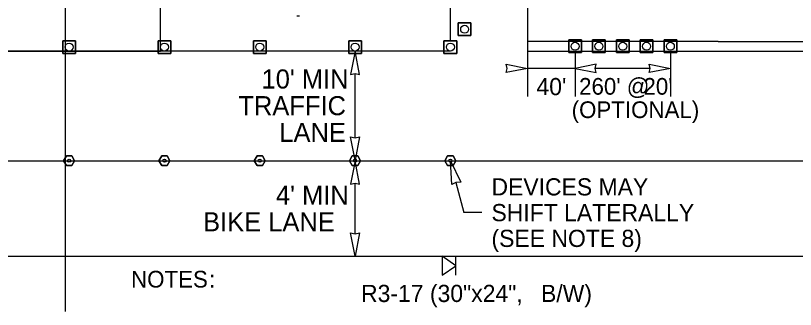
# Model space of a CAD drawing. Extents: x 99999.1 to 100095.7, y 99995 to 100010.7.
# Drawn here: x 100049.325 to 100052.598, y 100005.509 to 100006.741 of the extents above; entities that cross this region are included whole.
import ezdxf

# ---------------------------------------------------------------- set-up
doc = ezdxf.new("R2010")
doc.units = 0
for name, color, linetype in [('RD_ED_ShoulderPavedEdge', 7, 'Continuous'), ('RD_MK_LineDblYellowCenter', 7, 'Continuous'), ('RD_MK_LineEdgeWhite', 7, 'Continuous'), ('RD_MK_LineNoPass', 7, 'Continuous'), ('RD_MK_LineSkipCenter', 7, 'Continuous'), ('SH_GI_GeneralNotesBodyText', 7, 'Continuous'), ('SH_GI_SectionCut', 7, 'Continuous'), ('TR_WZ_PortableSignMountBlk-Wht', 7, 'Continuous'), ('TR_WZ_ProtectiveVehicle', 7, 'Continuous'), ('TR_WZ_TrafficCone', 7, 'Continuous'), ('TR_WZ_TubularMarker', 7, 'Continuous'), ('TR_WZ_WorkZoneDetails', 7, 'Continuous'), ('TR_WZ_WorkZoneTextCurrent', 7, 'Continuous')]:
    doc.layers.add(name, color=color, linetype=linetype)

msp = doc.modelspace()

# ---------------------------------------------------------------- linework, layer by layer
at = {"layer": 'RD_ED_ShoulderPavedEdge'}
msp.add_line((100040.1076, 100005.7323), (100055.6424, 100005.7323), dxfattribs=at)
at = {"layer": 'RD_MK_LineDblYellowCenter'}
for p, q in [((100052.2733, 100006.6323), (100055.6631, 100006.6323)), ((100052.2733, 100006.5923), (100055.6218, 100006.5923))]:
    msp.add_line(p, q, dxfattribs=at)
at = {"layer": 'RD_MK_LineEdgeWhite'}
msp.add_line((100040.1076, 100006.1323), (100055.6424, 100006.1323), dxfattribs=at)
at = {"layer": 'RD_MK_LineNoPass'}
msp.add_line((100051.4733, 100006.5923), (100052.2733, 100006.5923), dxfattribs=at)
at = {"layer": 'RD_MK_LineSkipCenter'}
for points in [[(100052.2733, 100006.6323), (100051.4733, 100006.6323)], [(100051.15, 100006.5923), (100043.4767, 100006.5923)]]:
    msp.add_lwpolyline(points, dxfattribs=at)
at = {"layer": 'SH_GI_SectionCut'}
msp.add_line((100049.5338, 100007.7396), (100049.5338, 100005.4996), dxfattribs=at)
at = {"layer": 'TR_WZ_PortableSignMountBlk-Wht'}
msp.add_line((100051.1733, 100005.6519), (100051.1733, 100005.7323), dxfattribs=at)
msp.add_lwpolyline([(100051.1733, 100005.692), (100051.1156, 100005.7323), (100051.1156, 100005.6519)], close=True, dxfattribs=at)
at = {"layer": 'TR_WZ_ProtectiveVehicle'}
msp.add_line((100050.5062, 100006.7395), (100050.5175, 100006.7395), dxfattribs=at)
at = {"layer": 'TR_WZ_TrafficCone'}
for points in [[(100051.2366, 100006.7104), (100051.1833, 100006.7104), (100051.1833, 100006.6571), (100051.2366, 100006.6571), (100051.2366, 100006.7104)], [(100051.2366, 100006.6571), (100051.1833, 100006.6571), (100051.1833, 100006.7104), (100051.2366, 100006.7104), (100051.2366, 100006.6571)], [(100049.5234, 100006.6357), (100049.5767, 100006.6357), (100049.5767, 100006.5823), (100049.5234, 100006.5823), (100049.5234, 100006.6357)], [(100049.5234, 100006.5823), (100049.5767, 100006.5823), (100049.5767, 100006.6357), (100049.5234, 100006.6357), (100049.5234, 100006.5823)], [(100049.9234, 100006.6357), (100049.9767, 100006.6357), (100049.9767, 100006.5823), (100049.9234, 100006.5823), (100049.9234, 100006.6357)], [(100049.9234, 100006.5823), (100049.9767, 100006.5823), (100049.9767, 100006.6357), (100049.9234, 100006.6357), (100049.9234, 100006.5823)], [(100050.3234, 100006.6357), (100050.3767, 100006.6357), (100050.3767, 100006.5823), (100050.3234, 100006.5823), (100050.3234, 100006.6357)], [(100050.3234, 100006.5823), (100050.3767, 100006.5823), (100050.3767, 100006.6357), (100050.3234, 100006.6357), (100050.3234, 100006.5823)], [(100050.7234, 100006.6357), (100050.7767, 100006.6357), (100050.7767, 100006.5823), (100050.7234, 100006.5823), (100050.7234, 100006.6357)], [(100050.7234, 100006.5823), (100050.7767, 100006.5823), (100050.7767, 100006.6357), (100050.7234, 100006.6357), (100050.7234, 100006.5823)], [(100051.1766, 100006.6357), (100051.1233, 100006.6357), (100051.1233, 100006.5823), (100051.1766, 100006.5823), (100051.1766, 100006.6357)], [(100051.1766, 100006.5823), (100051.1233, 100006.5823), (100051.1233, 100006.6357), (100051.1766, 100006.6357), (100051.1766, 100006.5823)], [(100051.7, 100006.639), (100051.6467, 100006.639), (100051.6467, 100006.5857), (100051.7, 100006.5857), (100051.7, 100006.639)], [(100051.7, 100006.5857), (100051.6467, 100006.5857), (100051.6467, 100006.639), (100051.7, 100006.639), (100051.7, 100006.5857)], [(100051.8, 100006.639), (100051.7467, 100006.639), (100051.7467, 100006.5857), (100051.8, 100006.5857), (100051.8, 100006.639)], [(100051.8, 100006.5857), (100051.7467, 100006.5857), (100051.7467, 100006.639), (100051.8, 100006.639), (100051.8, 100006.5857)], [(100051.9, 100006.639), (100051.8467, 100006.639), (100051.8467, 100006.5857), (100051.9, 100006.5857), (100051.9, 100006.639)], [(100051.9, 100006.5857), (100051.8467, 100006.5857), (100051.8467, 100006.639), (100051.9, 100006.639), (100051.9, 100006.5857)], [(100052, 100006.639), (100051.9467, 100006.639), (100051.9467, 100006.5857), (100052, 100006.5857), (100052, 100006.639)], [(100052, 100006.5857), (100051.9467, 100006.5857), (100051.9467, 100006.639), (100052, 100006.639), (100052, 100006.5857)], [(100052.1, 100006.639), (100052.0467, 100006.639), (100052.0467, 100006.5857), (100052.1, 100006.5857), (100052.1, 100006.639)], [(100052.1, 100006.5857), (100052.0467, 100006.5857), (100052.0467, 100006.639), (100052.1, 100006.639), (100052.1, 100006.5857)]]:
    msp.add_lwpolyline(points, dxfattribs=at)
for centre in [(100051.21, 100006.6837), (100049.55, 100006.609), (100049.95, 100006.609), (100050.35, 100006.609), (100050.75, 100006.609), (100051.15, 100006.609), (100051.6733, 100006.6123), (100051.7733, 100006.6123), (100051.8733, 100006.6123), (100051.9733, 100006.6123), (100052.0733, 100006.6123)]:
    msp.add_circle(centre, 0.0167, dxfattribs=at)
at = {"layer": 'TR_WZ_TubularMarker'}
for points in [[(100049.5269, 100006.1323), (100049.5385, 100006.1523), (100049.5616, 100006.1523), (100049.5731, 100006.1323), (100049.5616, 100006.1123), (100049.5385, 100006.1123)], [(100049.9269, 100006.1323), (100049.9385, 100006.1523), (100049.9616, 100006.1523), (100049.9731, 100006.1323), (100049.9616, 100006.1123), (100049.9385, 100006.1123)], [(100050.3269, 100006.1323), (100050.3385, 100006.1523), (100050.3616, 100006.1523), (100050.3731, 100006.1323), (100050.3616, 100006.1123), (100050.3385, 100006.1123)], [(100050.7269, 100006.1323), (100050.7385, 100006.1523), (100050.7616, 100006.1523), (100050.7731, 100006.1323), (100050.7616, 100006.1123), (100050.7385, 100006.1123)], [(100051.1269, 100006.1323), (100051.1384, 100006.1523), (100051.1615, 100006.1523), (100051.1731, 100006.1323), (100051.1615, 100006.1123), (100051.1384, 100006.1123)]]:
    msp.add_lwpolyline(points, close=True, dxfattribs=at)
for points in [[(100049.5385, 100006.1123), (100049.5616, 100006.1123), (100049.5731, 100006.1323), (100049.5616, 100006.1523), (100049.5385, 100006.1523), (100049.5269, 100006.1323), (100049.5385, 100006.1123)], [(100049.9385, 100006.1123), (100049.9616, 100006.1123), (100049.9731, 100006.1323), (100049.9616, 100006.1523), (100049.9385, 100006.1523), (100049.9269, 100006.1323), (100049.9385, 100006.1123)], [(100050.3385, 100006.1123), (100050.3616, 100006.1123), (100050.3731, 100006.1323), (100050.3616, 100006.1523), (100050.3385, 100006.1523), (100050.3269, 100006.1323), (100050.3385, 100006.1123)], [(100050.7385, 100006.1123), (100050.7616, 100006.1123), (100050.7731, 100006.1323), (100050.7616, 100006.1523), (100050.7385, 100006.1523), (100050.7269, 100006.1323), (100050.7385, 100006.1123)], [(100051.1384, 100006.1123), (100051.1615, 100006.1123), (100051.1731, 100006.1323), (100051.1615, 100006.1523), (100051.1384, 100006.1523), (100051.1269, 100006.1323), (100051.1384, 100006.1123)]]:
    msp.add_lwpolyline(points, dxfattribs=at)
for centre in [(100049.55, 100006.1323), (100049.95, 100006.1323), (100050.35, 100006.1323), (100050.75, 100006.1323), (100051.15, 100006.1323)]:
    msp.add_circle(centre, 0.00667, dxfattribs=at)
at = {"layer": 'TR_WZ_WorkZoneDetails'}
for p, q in [((100051.15, 100006.6357), (100051.15, 100007.7323)), ((100051.4733, 100007.0923), (100051.4733, 100006.4023)), ((100051.6733, 100006.5857), (100051.6733, 100006.4023)), ((100052.0733, 100006.5857), (100052.0733, 100006.4023)), ((100050.75, 100006.2278), (100050.75, 100006.4986)), ((100051.6733, 100006.5193), (100051.4733, 100006.5193)), ((100051.989, 100006.5193), (100051.7577, 100006.5193)), ((100050.75, 100005.8261), (100050.75, 100006.0386)), ((100051.1735, 100006.0416), (100051.2064, 100005.9148)), ((100051.2826, 100005.9148), (100051.2064, 100005.9148))]:
    msp.add_line(p, q, dxfattribs=at)
for points in [[(100045.15, 100007.4923), (100045.15, 100006.5923), (100049.9338, 100006.5923), (100049.9338, 100007.4923)], [(100050.75, 100006.5923), (100050.7307, 100006.4941), (100050.75, 100006.4986), (100050.7692, 100006.4941)], [(100051.4733, 100006.5193), (100051.3849, 100006.502), (100051.389, 100006.5193), (100051.3849, 100006.5367)], [(100051.6733, 100006.5193), (100051.7618, 100006.502), (100051.7577, 100006.5193), (100051.7618, 100006.5367)], [(100052.0733, 100006.5193), (100051.9849, 100006.502), (100051.989, 100006.5193), (100051.9849, 100006.5367)], [(100050.75, 100006.1341), (100050.7307, 100006.2324), (100050.75, 100006.2278), (100050.7692, 100006.2324)], [(100050.75, 100006.1323), (100050.7307, 100006.0341), (100050.75, 100006.0386), (100050.7693, 100006.0341)], [(100051.15, 100006.1323), (100051.1933, 100006.042), (100051.1735, 100006.0416), (100051.156, 100006.0324)], [(100050.75, 100005.7323), (100050.7307, 100005.8306), (100050.75, 100005.8261), (100050.7693, 100005.8306)]]:
    msp.add_lwpolyline(points, close=True, dxfattribs=at)

# ---------------------------------------------------------------- texts
at = {"layer": 'SH_GI_GeneralNotesBodyText'}
for s, p in [('NOTES', (100049.8098, 100005.6006)), (':', (100050.1373, 100005.6006))]:
    msp.add_text(s, height=0.07, rotation=360, dxfattribs=at).set_placement(p)
at = {"layer": 'TR_WZ_WorkZoneDetails'}
for s, p in [('R3-17 (30"x24",', (100050.7752, 100005.5399)), ('B/W)', (100051.5306, 100005.5399))]:
    msp.add_text(s, height=0.072, rotation=360, dxfattribs=at).set_placement(p)
at = {"layer": 'TR_WZ_WorkZoneTextCurrent'}
for s, height, p in [("10' MIN", 0.08, (100050.3575, 100006.4352)), ("40'", 0.072, (100051.5114, 100006.4073)), ("260' @", 0.07, (100051.6903, 100006.4093)), ("20'", 0.07, (100051.9604, 100006.4093)), ('TRAFFIC', 0.08, (100050.2603, 100006.3232)), ('(OPTIONAL)', 0.07, (100051.659, 100006.3113)), ('LANE', 0.08, (100050.4322, 100006.2112)), ('DEVICES MAY', 0.072, (100051.3226, 100005.9868)), ("4' MIN", 0.08, (100050.4179, 100005.9483)), ('SHIFT LATERALLY', 0.072, (100051.3226, 100005.8788)), ('BIKE LANE', 0.08, (100050.1122, 100005.8363)), ('(SEE NOTE 8)', 0.072, (100051.3226, 100005.7708))]:
    msp.add_text(s, height=height, dxfattribs=at).set_placement(p)

doc.saveas('drawing.dxf')
